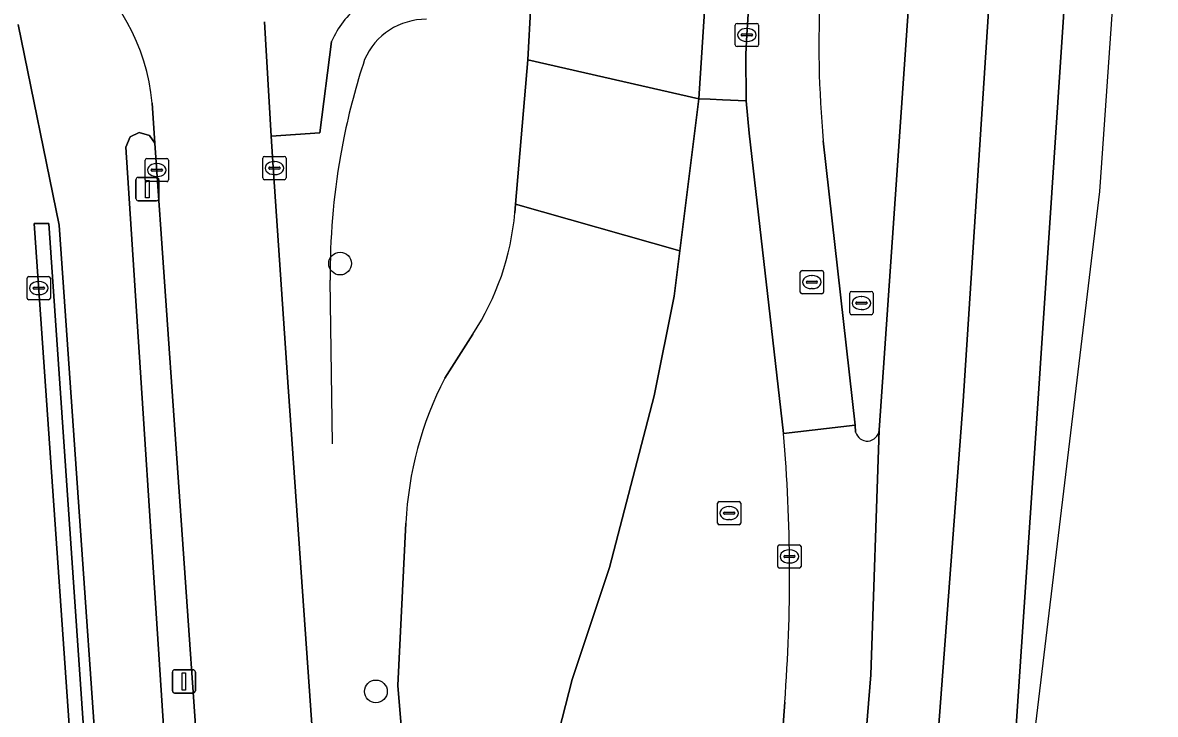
# Model space of a CAD drawing. Extents: x 161248 to 161848, y 384871 to 385383.
# Drawn here: x 161799.67 to 161848.41, y 385326.51 to 385356.27 of the extents above; entities that cross this region are included whole.
import ezdxf

# ---------------------------------------------------------------- set-up
doc = ezdxf.new("R2010")
doc.units = 0
for name, color, linetype in [('IMGEO_Berm_groen', 7, 'Continuous'), ('IMGEO_Berm_open', 7, 'Continuous'), ('IMGEO_Boom', 7, 'Continuous'), ('IMGEO_Fietspad_open', 7, 'Continuous'), ('IMGEO_Hek', 7, 'Continuous'), ('IMGEO_Kolk', 7, 'Continuous'), ('IMGEO_Lichtmast', 7, 'Continuous'), ('IMGEO_Muur', 7, 'Continuous'), ('IMGEO_Rijbaan_lokaal_open', 7, 'Continuous'), ('IMGEO_Rijbaan_regionaal_gesloten', 7, 'Continuous'), ('IMGEO_Rioolput', 7, 'Continuous'), ('IMGEO_Terreindeel_open', 7, 'Continuous'), ('IMGEO_Voetpad_open', 7, 'Continuous')]:
    doc.layers.add(name, color=color, linetype=linetype)

msp = doc.modelspace()

# ---------------------------------------------------------------- linework, layer by layer
at = {"layer": 'IMGEO_Berm_groen'}
for points in [[(161820.852, 385348.089), (161820.884, 385348.462), (161821.412, 385354.663), (161821.547, 385357.044), (161820.788, 385357.005), (161820.751, 385357.276), (161814.163, 385357.001)], [(161812.969, 385355.46), (161812.468, 385351.533), (161810.363, 385351.383), (161810.451, 385350.052), (161811.078, 385340.796), (161817.448, 385250), (161818.054, 385241.62), (161819.519, 385220.338), (161820.763, 385202.038)], [(161832.415, 385338.59), (161830.939, 385351.516), (161830.805, 385352.903), (161829.794, 385352.948), (161829.262, 385352.972), (161828.775, 385352.994), (161827.957, 385346.444), (161827.714, 385344.496), (161826.852, 385340.216), (161824.925, 385332.823), (161823.326, 385328.009), (161822.02, 385322.916), (161823.145, 385284.452), (161823.031, 385250), (161823.001, 385241.01), (161822.257, 385250), (161815.82, 385327.746), (161816.166, 385334.74)], [(161822.02, 385322.916), (161823.326, 385328.009), (161824.925, 385332.823), (161826.852, 385340.216), (161827.714, 385344.496), (161827.957, 385346.444), (161820.884, 385348.462), (161820.852, 385348.089)], [(161817.837, 385340.968), (161819.046, 385342.871)], [(161819.046, 385342.871), (161817.837, 385340.968)], [(161816.166, 385334.74), (161815.82, 385327.746), (161822.257, 385250), (161823.001, 385241.01), (161823.031, 385250), (161823.145, 385284.452), (161822.02, 385322.916)], [(161825.632, 385244.355), (161825.773, 385247.608), (161826.033, 385250), (161826.86, 385257.604), (161828.314, 385273.073), (161828.725, 385278.097), (161829.723, 385290.378), (161831.359, 385311.824), (161832.467, 385327.037)]]:
    msp.add_lwpolyline(points, dxfattribs=at)
msp.add_lwpolyline([(161828.775, 385352.994), (161821.412, 385354.663), (161820.884, 385348.462), (161827.957, 385346.444)], close=True, dxfattribs=at)
for centre, radius, start, end in [((161816.541, 385353.925), 3.888, 127.7108, 156.7506), ((161809.645, 385349.046), 11.248, 326.7005, 355.117), ((161809.645, 385349.046), 11.248, 326.7005, 355.117), ((161831.326, 385334.011), 15.178, 152.7165, 177.2455), ((161831.326, 385334.011), 15.178, 152.7165, 177.2455), ((161760.644, 385332.49), 72.03, 355.65801, 4.85776)]:
    msp.add_arc(centre, radius, start, end, dxfattribs=at)
at = {"layer": 'IMGEO_Berm_open'}
for points in [[(161836.528, 385338.731), (161837.794, 385356.966), (161837.857, 385357.892), (161837.879, 385358.218), (161837.989, 385359.837), (161838.137, 385362.021), (161838.207, 385363.042), (161838.446, 385366.578), (161838.674, 385369.936), (161838.735, 385370.829), (161839.432, 385381.161), (161839.452, 385381.464), (161839.504, 385382.247), (161839.562, 385383.109)], [(161805.369, 385351.08), (161805.133, 385351.414), (161804.687, 385351.542), (161804.294, 385351.353), (161804.115, 385350.912), (161805.94, 385322.912), (161806.008, 385321.812)], [(161834.125, 385351.188), (161835.492, 385338.948), (161835.518, 385338.649)], [(161807.239, 385324.211), (161807.138, 385325.616), (161805.369, 385351.08)]]:
    msp.add_lwpolyline(points, dxfattribs=at)
for centre, radius, start, end in [((161879.572, 385355.321), 45.635, 177.0234, 185.1966), ((161836.016, 385338.78), 0.515, 194.7445, 354.5386)]:
    msp.add_arc(centre, radius, start, end, dxfattribs=at)
at = {"layer": 'IMGEO_Boom'}
for centre in [(161813.332, 385345.903), (161814.873, 385327.495)]:
    msp.add_circle(centre, 0.489, dxfattribs=at)
at = {"layer": 'IMGEO_Fietspad_open'}
for points in [[(161799.482, 385356.188), (161801.247, 385347.561), (161808.054, 385250), (161811.014, 385207.171), (161810.795, 385201.149), (161810.725, 385197.446), (161809.973, 385187.32), (161809.023, 385177.396), (161808.364, 385173.407), (161805.798, 385165.717), (161804.851, 385161.932), (161799.416, 385136.747), (161802.317, 385136.129), (161806.85, 385157.128)], [(161806.008, 385321.812), (161805.94, 385322.912), (161804.115, 385350.912), (161804.294, 385351.353), (161804.687, 385351.542), (161805.133, 385351.414), (161805.369, 385351.08), (161805.249, 385352.81)]]:
    msp.add_lwpolyline(points, dxfattribs=at)
msp.add_arc((161796.346, 385351.966), 8.942, 5.4154, 52.2838, dxfattribs=at)
at = {"layer": 'IMGEO_Hek'}
for points in [[(161813.495, 385351.313), (161813.349, 385350.542)], [(161813.007, 385338.149), (161812.908, 385345.182)]]:
    msp.add_lwpolyline(points, dxfattribs=at)
for centre, radius, start, end in [((161817.021, 385353.544), 2.868, 89.3342, 156.6969), ((161842.19, 385345.507), 29.276, 161.7449, 168.5619), ((161842.385, 385345.455), 29.478, 170.0626, 180.5305)]:
    msp.add_arc(centre, radius, start, end, dxfattribs=at)
at = {"layer": 'IMGEO_Kolk'}
for p, q in [((161830.339, 385355.312), (161830.339, 385356.164)), ((161830.414, 385356.238), (161831.266, 385356.238)), ((161830.827, 385356.018), (161830.852, 385356.018)), ((161831.34, 385356.164), (161831.34, 385355.312)), ((161830.598, 385355.732), (161830.598, 385355.744)), ((161831.036, 385355.695), (161830.638, 385355.695)), ((161830.641, 385355.781), (161831.039, 385355.781)), ((161831.082, 385355.744), (161831.082, 385355.732)), ((161831.266, 385355.238), (161830.414, 385355.238)), ((161830.85, 385355.458), (161830.825, 385355.458)), ((161804.945, 385349.501), (161804.945, 385350.353)), ((161805.02, 385350.427), (161805.872, 385350.427)), ((161805.433, 385350.207), (161805.458, 385350.207)), ((161805.946, 385350.353), (161805.946, 385349.501)), ((161810.007, 385349.586), (161810.007, 385350.438)), ((161810.082, 385350.512), (161810.934, 385350.512)), ((161810.495, 385350.292), (161810.52, 385350.292)), ((161811.008, 385350.438), (161811.008, 385349.586)), ((161805.204, 385349.921), (161805.204, 385349.933)), ((161805.642, 385349.884), (161805.244, 385349.884)), ((161805.247, 385349.97), (161805.645, 385349.97)), ((161805.688, 385349.933), (161805.688, 385349.921)), ((161810.266, 385350.006), (161810.266, 385350.018)), ((161810.704, 385349.969), (161810.306, 385349.969)), ((161810.309, 385350.055), (161810.707, 385350.055)), ((161810.518, 385349.732), (161810.493, 385349.732)), ((161810.75, 385350.018), (161810.75, 385350.006)), ((161805.872, 385349.427), (161805.02, 385349.427)), ((161805.456, 385349.647), (161805.431, 385349.647)), ((161810.934, 385349.512), (161810.082, 385349.512)), ((161799.941, 385345.347), (161800.793, 385345.347)), ((161799.866, 385344.421), (161799.866, 385345.273)), ((161800.125, 385344.841), (161800.125, 385344.853)), ((161800.563, 385344.804), (161800.165, 385344.804)), ((161800.168, 385344.89), (161800.566, 385344.89)), ((161800.354, 385345.127), (161800.379, 385345.127)), ((161800.609, 385344.853), (161800.609, 385344.841)), ((161800.867, 385345.273), (161800.867, 385344.421)), ((161800.793, 385344.347), (161799.941, 385344.347)), ((161800.377, 385344.567), (161800.352, 385344.567)), ((161832.167, 385332.875), (161832.167, 385333.727)), ((161832.242, 385333.801), (161833.094, 385333.801)), ((161833.168, 385333.727), (161833.168, 385332.875)), ((161832.426, 385333.295), (161832.426, 385333.307)), ((161832.864, 385333.258), (161832.466, 385333.258)), ((161832.469, 385333.344), (161832.867, 385333.344)), ((161832.655, 385333.581), (161832.68, 385333.581)), ((161832.91, 385333.307), (161832.91, 385333.295)), ((161833.094, 385332.801), (161832.242, 385332.801)), ((161832.678, 385333.021), (161832.653, 385333.021))]:
    msp.add_line(p, q, dxfattribs=at)
for points in [[(161830.339, 385355.312), (161830.339, 385356.164)], [(161830.414, 385356.238), (161831.266, 385356.238)], [(161831.34, 385356.164), (161831.34, 385355.312)], [(161831.266, 385355.238), (161830.414, 385355.238)], [(161804.945, 385349.501), (161804.945, 385350.353)], [(161805.02, 385350.427), (161805.872, 385350.427)], [(161805.946, 385350.353), (161805.946, 385349.501)], [(161810.007, 385349.586), (161810.007, 385350.438)], [(161810.082, 385350.512), (161810.934, 385350.512)], [(161811.008, 385350.438), (161811.008, 385349.586)], [(161805.872, 385349.427), (161805.02, 385349.427)], [(161810.934, 385349.512), (161810.082, 385349.512)], [(161799.941, 385345.347), (161800.793, 385345.347)], [(161799.866, 385344.421), (161799.866, 385345.273)], [(161800.867, 385345.273), (161800.867, 385344.421)], [(161800.793, 385344.347), (161799.941, 385344.347)], [(161832.167, 385332.875), (161832.167, 385333.727)], [(161832.242, 385333.801), (161833.094, 385333.801)], [(161833.168, 385333.727), (161833.168, 385332.875)], [(161833.094, 385332.801), (161832.242, 385332.801)]]:
    msp.add_lwpolyline(points, dxfattribs=at)
for centre, radius, start, end in [((161830.416, 385356.162), 0.0765, 91.552, 178.448), ((161830.416, 385356.162), 0.0765, 91.552, 178.448), ((161831.264, 385356.162), 0.0765, 1.552, 88.448), ((161831.264, 385356.162), 0.0765, 1.552, 88.448), ((161830.638, 385355.741), 0.0403, 85.8775, 175.7526), ((161830.635, 385355.731), 0.0366, 178.938, 274.7102), ((161831.039, 385355.738), 0.043, 264.8664, 352.4533), ((161831.043, 385355.743), 0.0386, 1.7309, 96.639), ((161830.416, 385355.314), 0.0765, 181.552, 268.448), ((161830.416, 385355.314), 0.0765, 181.552, 268.448), ((161831.264, 385355.314), 0.0765, 271.552, 358.448), ((161831.264, 385355.314), 0.0765, 271.552, 358.448), ((161805.022, 385350.351), 0.0765, 91.552, 178.448), ((161805.022, 385350.351), 0.0765, 91.552, 178.448), ((161805.87, 385350.351), 0.0765, 1.552, 88.448), ((161805.87, 385350.351), 0.0765, 1.552, 88.448), ((161810.084, 385350.436), 0.0765, 91.552, 178.448), ((161810.084, 385350.436), 0.0765, 91.552, 178.448), ((161810.932, 385350.436), 0.0765, 1.552, 88.448), ((161810.932, 385350.436), 0.0765, 1.552, 88.448), ((161805.244, 385349.93), 0.0403, 85.8775, 175.7526), ((161805.241, 385349.92), 0.0366, 178.938, 274.7102), ((161805.645, 385349.927), 0.043, 264.8664, 352.4533), ((161805.649, 385349.932), 0.0386, 1.7309, 96.639), ((161810.306, 385350.015), 0.0403, 85.8775, 175.7526), ((161810.303, 385350.005), 0.0366, 178.938, 274.7102), ((161810.707, 385350.012), 0.043, 264.8664, 352.4533), ((161810.711, 385350.017), 0.0386, 1.7309, 96.639), ((161805.022, 385349.503), 0.0765, 181.552, 268.448), ((161805.022, 385349.503), 0.0765, 181.552, 268.448), ((161805.87, 385349.503), 0.0765, 271.552, 358.448), ((161805.87, 385349.503), 0.0765, 271.552, 358.448), ((161810.084, 385349.588), 0.0765, 181.552, 268.448), ((161810.084, 385349.588), 0.0765, 181.552, 268.448), ((161810.932, 385349.588), 0.0765, 271.552, 358.448), ((161810.932, 385349.588), 0.0765, 271.552, 358.448), ((161799.943, 385345.271), 0.0765, 91.552, 178.448), ((161799.943, 385345.271), 0.0765, 91.552, 178.448), ((161800.791, 385345.271), 0.0765, 1.552, 88.448), ((161800.791, 385345.271), 0.0765, 1.552, 88.448), ((161800.165, 385344.85), 0.0403, 85.8775, 175.7526), ((161800.162, 385344.84), 0.0366, 178.938, 274.7102), ((161800.566, 385344.847), 0.043, 264.8664, 352.4533), ((161800.57, 385344.852), 0.0386, 1.7309, 96.639), ((161799.943, 385344.423), 0.0765, 181.552, 268.448), ((161799.943, 385344.423), 0.0765, 181.552, 268.448), ((161800.791, 385344.423), 0.0765, 271.552, 358.448), ((161800.791, 385344.423), 0.0765, 271.552, 358.448), ((161832.244, 385333.725), 0.0765, 91.552, 178.448), ((161832.244, 385333.725), 0.0765, 91.552, 178.448), ((161833.092, 385333.725), 0.0765, 1.552, 88.448), ((161833.092, 385333.725), 0.0765, 1.552, 88.448), ((161832.466, 385333.304), 0.0403, 85.8775, 175.7526), ((161832.463, 385333.294), 0.0366, 178.938, 274.7102), ((161832.867, 385333.301), 0.043, 264.8664, 352.4533), ((161832.871, 385333.306), 0.0386, 1.7309, 96.639), ((161832.244, 385332.877), 0.0765, 181.552, 268.448), ((161832.244, 385332.877), 0.0765, 181.552, 268.448), ((161833.092, 385332.877), 0.0765, 271.552, 358.448), ((161833.092, 385332.877), 0.0765, 271.552, 358.448)]:
    msp.add_arc(centre, radius, start, end, dxfattribs=at)
for centre, major_axis, ratio, start_param, end_param in [((161830.826, 385355.738), (-0.387, 0.002), 0.722429, 4.712389, 7.853982), ((161830.851, 385355.738), (-0.39, 0.002), 0.717154, 1.570796, 4.712389), ((161805.432, 385349.927), (-0.387, 0.002), 0.722429, 4.712389, 7.853982), ((161805.457, 385349.927), (-0.39, 0.002), 0.717154, 1.570796, 4.712389), ((161810.494, 385350.012), (-0.387, 0.002), 0.722429, 4.712389, 7.853982), ((161810.519, 385350.012), (-0.39, 0.002), 0.717154, 1.570796, 4.712389), ((161800.353, 385344.847), (-0.387, 0.002), 0.722429, 4.712389, 7.853982), ((161800.378, 385344.847), (-0.39, 0.002), 0.717154, 1.570796, 4.712389), ((161832.654, 385333.301), (-0.387, 0.002), 0.722429, 4.712389, 7.853982), ((161832.679, 385333.301), (-0.39, 0.002), 0.717154, 1.570796, 4.712389)]:
    msp.add_ellipse(centre, major_axis=major_axis, ratio=ratio, start_param=start_param, end_param=end_param, dxfattribs=at)
at = {"layer": 'IMGEO_Lichtmast'}
for p, q in [((161804.547, 385348.709), (161804.547, 385349.509)), ((161804.547, 385349.509), (161804.547, 385348.709)), ((161804.647, 385349.609), (161805.437, 385349.609)), ((161805.437, 385349.609), (161804.647, 385349.609)), ((161805.537, 385349.509), (161805.537, 385348.709)), ((161805.537, 385348.709), (161805.537, 385349.509)), ((161805.437, 385348.609), (161804.647, 385348.609)), ((161804.647, 385348.609), (161805.437, 385348.609)), ((161806.115, 385327.526), (161806.115, 385328.326)), ((161806.115, 385328.326), (161806.115, 385327.526)), ((161806.215, 385328.426), (161807.005, 385328.426)), ((161807.005, 385328.426), (161806.215, 385328.426)), ((161807.105, 385328.326), (161807.105, 385327.526)), ((161807.105, 385327.526), (161807.105, 385328.326)), ((161807.005, 385327.426), (161806.215, 385327.426)), ((161806.215, 385327.426), (161807.005, 385327.426))]:
    msp.add_line(p, q, dxfattribs=at)
for points in [[(161804.967, 385349.484), (161805.117, 385349.484), (161805.117, 385348.734), (161804.967, 385348.734), (161804.967, 385349.484)], [(161806.535, 385328.301), (161806.685, 385328.301), (161806.685, 385327.551), (161806.535, 385327.551), (161806.535, 385328.301)]]:
    msp.add_lwpolyline(points, dxfattribs=at)
for centre, start, end in [((161804.647, 385349.509), 90, 180), ((161804.647, 385349.509), 90, 180), ((161805.437, 385349.509), 0, 90), ((161805.437, 385349.509), 360, 90), ((161804.647, 385348.709), 180, 270), ((161804.647, 385348.709), 180, 270), ((161805.437, 385348.709), 270, 0), ((161805.437, 385348.709), 270, 0), ((161806.215, 385328.326), 90, 180), ((161806.215, 385328.326), 90, 180), ((161807.005, 385328.326), 0, 90), ((161807.005, 385328.326), 360, 90), ((161806.215, 385327.526), 180, 270), ((161806.215, 385327.526), 180, 270), ((161807.005, 385327.526), 270, 0), ((161807.005, 385327.526), 270, 0)]:
    msp.add_arc(centre, 0.1, start, end, dxfattribs=at)
at = {"layer": 'IMGEO_Muur'}
msp.add_lwpolyline([(161809.266, 385191.488), (161808.119, 385177.946), (161808.589, 385177.868), (161809.778, 385192.126), (161810.465, 385207.275), (161807.52, 385250), (161800.798, 385347.634), (161800.175, 385347.621), (161806.977, 385250), (161809.957, 385207.224)], close=True, dxfattribs=at)
at = {"layer": 'IMGEO_Rijbaan_lokaal_open'}
msp.add_lwpolyline([(161835.718, 385382.998), (161832.509, 385382.906), (161832.439, 385381.868), (161832.388, 385381.111), (161832.368, 385380.807), (161832.059, 385376.203), (161831.736, 385370.773), (161831.718, 385370.476), (161831.665, 385369.572), (161831.469, 385366.284), (161831.255, 385362.69), (161831.194, 385361.662), (161831.064, 385359.484), (161830.948, 385357.532), (161830.841, 385355.738), (161830.796, 385354.908), (161830.805, 385352.903), (161830.939, 385351.516), (161832.415, 385338.59), (161835.492, 385338.948), (161834.125, 385351.188)], dxfattribs=at)
msp.add_arc((161879.572, 385355.321), 45.635, 177.0234, 185.1966, dxfattribs=at)
at = {"layer": 'IMGEO_Rijbaan_regionaal_gesloten'}
msp.add_lwpolyline([(161844.731, 385383.258), (161843.005, 385383.208), (161841.331, 385358.305), (161840.149, 385339.983), (161835.302, 385275.534), (161832.26, 385245.433), (161832.129, 385244.136), (161827.354, 385207.649), (161824.158, 385190.185), (161821.142, 385173.699), (161813.159, 385133.822), (161815.133, 385133.402), (161827.022, 385190.904), (161841.361, 385310.203), (161843.332, 385339.452), (161844.588, 385358.474), (161846.294, 385383.303)], close=True, dxfattribs=at)
for points in [[(161846.294, 385383.303), (161844.588, 385358.474), (161843.332, 385339.452), (161841.361, 385310.203), (161846.025, 385349.007), (161848.414, 385383.364), (161846.294, 385383.303)], [(161835.302, 385275.534), (161840.149, 385339.983), (161841.331, 385358.305), (161843.005, 385383.208), (161839.562, 385383.109), (161839.504, 385382.247), (161839.452, 385381.464), (161839.432, 385381.161), (161838.735, 385370.829), (161838.674, 385369.936), (161838.446, 385366.578), (161838.207, 385363.042), (161838.137, 385362.021), (161837.989, 385359.837), (161837.879, 385358.218), (161837.857, 385357.892), (161837.794, 385356.966), (161836.528, 385338.731), (161836.173, 385328.205), (161830.26, 385255.555)], [(161820.763, 385202.038), (161819.519, 385220.338), (161818.054, 385241.62), (161817.448, 385250), (161811.078, 385340.796), (161810.451, 385350.052), (161810.363, 385351.383), (161810.086, 385356.298)], [(161805.249, 385352.81), (161805.369, 385351.08), (161807.138, 385325.616), (161807.239, 385324.211), (161807.935, 385314.055), (161807.968, 385313.899), (161808.13, 385311.584), (161815.94, 385200.171)], [(161835.518, 385338.649), (161835.492, 385338.948), (161832.415, 385338.59)], [(161832.467, 385327.037), (161831.359, 385311.824), (161829.723, 385290.378), (161828.725, 385278.097), (161828.314, 385273.073), (161826.86, 385257.604), (161826.033, 385250), (161825.773, 385247.608), (161825.632, 385244.355), (161824.63, 385221.78), (161824.131, 385211.474), (161825.195, 385215.738), (161830.26, 385255.555), (161836.173, 385328.205), (161836.528, 385338.731)]]:
    msp.add_lwpolyline(points, dxfattribs=at)
for centre, radius, start, end in [((161796.346, 385351.966), 8.942, 5.4154, 52.2838), ((161760.644, 385332.49), 72.03, 355.65801, 4.85776), ((161836.016, 385338.78), 0.515, 194.7445, 354.5386)]:
    msp.add_arc(centre, radius, start, end, dxfattribs=at)
at = {"layer": 'IMGEO_Rioolput'}
for p, q in [((161833.135, 385344.678), (161833.135, 385345.53)), ((161833.21, 385345.604), (161834.062, 385345.604)), ((161833.623, 385345.384), (161833.648, 385345.384)), ((161834.136, 385345.53), (161834.136, 385344.678)), ((161833.394, 385345.098), (161833.394, 385345.11)), ((161833.832, 385345.061), (161833.434, 385345.061)), ((161833.437, 385345.147), (161833.835, 385345.147)), ((161833.646, 385344.824), (161833.621, 385344.824)), ((161833.878, 385345.11), (161833.878, 385345.098)), ((161834.062, 385344.604), (161833.21, 385344.604)), ((161835.265, 385343.778), (161835.265, 385344.63)), ((161835.34, 385344.704), (161836.192, 385344.704)), ((161835.753, 385344.484), (161835.778, 385344.484)), ((161836.266, 385344.63), (161836.266, 385343.778)), ((161835.524, 385344.198), (161835.524, 385344.21)), ((161835.962, 385344.161), (161835.564, 385344.161)), ((161835.567, 385344.247), (161835.965, 385344.247)), ((161835.776, 385343.924), (161835.751, 385343.924)), ((161836.008, 385344.21), (161836.008, 385344.198)), ((161836.192, 385343.704), (161835.34, 385343.704)), ((161829.573, 385334.74), (161829.573, 385335.592)), ((161829.648, 385335.666), (161830.5, 385335.666)), ((161830.574, 385335.592), (161830.574, 385334.74)), ((161829.832, 385335.16), (161829.832, 385335.172)), ((161830.27, 385335.123), (161829.872, 385335.123)), ((161829.875, 385335.209), (161830.273, 385335.209)), ((161830.061, 385335.446), (161830.086, 385335.446)), ((161830.316, 385335.172), (161830.316, 385335.16)), ((161830.5, 385334.666), (161829.648, 385334.666)), ((161830.084, 385334.886), (161830.059, 385334.886))]:
    msp.add_line(p, q, dxfattribs=at)
for points in [[(161833.135, 385344.678), (161833.135, 385345.53)], [(161833.21, 385345.604), (161834.062, 385345.604)], [(161834.136, 385345.53), (161834.136, 385344.678)], [(161834.062, 385344.604), (161833.21, 385344.604)], [(161835.265, 385343.778), (161835.265, 385344.63)], [(161835.34, 385344.704), (161836.192, 385344.704)], [(161836.266, 385344.63), (161836.266, 385343.778)], [(161836.192, 385343.704), (161835.34, 385343.704)], [(161829.573, 385334.74), (161829.573, 385335.592)], [(161829.648, 385335.666), (161830.5, 385335.666)], [(161830.574, 385335.592), (161830.574, 385334.74)], [(161830.5, 385334.666), (161829.648, 385334.666)]]:
    msp.add_lwpolyline(points, dxfattribs=at)
for centre, radius, start, end in [((161833.212, 385345.528), 0.0765, 91.552, 178.448), ((161833.212, 385345.528), 0.0765, 91.552, 178.448), ((161834.06, 385345.528), 0.0765, 1.552, 88.448), ((161834.06, 385345.528), 0.0765, 1.552, 88.448), ((161833.434, 385345.107), 0.0403, 85.8775, 175.7526), ((161833.431, 385345.097), 0.0366, 178.938, 274.7102), ((161833.835, 385345.104), 0.043, 264.8664, 352.4533), ((161833.839, 385345.109), 0.0386, 1.7309, 96.639), ((161833.212, 385344.68), 0.0765, 181.552, 268.448), ((161833.212, 385344.68), 0.0765, 181.552, 268.448), ((161834.06, 385344.68), 0.0765, 271.552, 358.448), ((161834.06, 385344.68), 0.0765, 271.552, 358.448), ((161835.342, 385344.628), 0.0765, 91.552, 178.448), ((161835.342, 385344.628), 0.0765, 91.552, 178.448), ((161836.19, 385344.628), 0.0765, 1.552, 88.448), ((161836.19, 385344.628), 0.0765, 1.552, 88.448), ((161835.564, 385344.207), 0.0403, 85.8775, 175.7526), ((161835.561, 385344.197), 0.0366, 178.938, 274.7102), ((161835.965, 385344.204), 0.043, 264.8664, 352.4533), ((161835.969, 385344.209), 0.0386, 1.7309, 96.639), ((161835.342, 385343.78), 0.0765, 181.552, 268.448), ((161835.342, 385343.78), 0.0765, 181.552, 268.448), ((161836.19, 385343.78), 0.0765, 271.552, 358.448), ((161836.19, 385343.78), 0.0765, 271.552, 358.448), ((161829.65, 385335.59), 0.0765, 91.552, 178.448), ((161829.65, 385335.59), 0.0765, 91.552, 178.448), ((161830.498, 385335.59), 0.0765, 1.552, 88.448), ((161830.498, 385335.59), 0.0765, 1.552, 88.448), ((161829.872, 385335.169), 0.0403, 85.8775, 175.7526), ((161829.869, 385335.159), 0.0366, 178.938, 274.7102), ((161830.273, 385335.166), 0.043, 264.8664, 352.4533), ((161830.277, 385335.171), 0.0386, 1.7309, 96.639), ((161829.65, 385334.742), 0.0765, 181.552, 268.448), ((161829.65, 385334.742), 0.0765, 181.552, 268.448), ((161830.498, 385334.742), 0.0765, 271.552, 358.448), ((161830.498, 385334.742), 0.0765, 271.552, 358.448)]:
    msp.add_arc(centre, radius, start, end, dxfattribs=at)
for centre, major_axis, ratio, start_param, end_param in [((161833.622, 385345.104), (-0.387, 0.002), 0.722429, 4.712389, 7.853982), ((161833.647, 385345.104), (-0.39, 0.002), 0.717154, 1.570796, 4.712389), ((161835.752, 385344.204), (-0.387, 0.002), 0.722429, 4.712389, 7.853982), ((161835.777, 385344.204), (-0.39, 0.002), 0.717154, 1.570796, 4.712389), ((161830.06, 385335.166), (-0.387, 0.002), 0.722429, 4.712389, 7.853982), ((161830.085, 385335.166), (-0.39, 0.002), 0.717154, 1.570796, 4.712389)]:
    msp.add_ellipse(centre, major_axis=major_axis, ratio=ratio, start_param=start_param, end_param=end_param, dxfattribs=at)
at = {"layer": 'IMGEO_Terreindeel_open'}
msp.add_lwpolyline([(161821.547, 385357.044), (161821.412, 385354.663), (161828.775, 385352.994), (161829.055, 385357.434)], dxfattribs=at)
at = {"layer": 'IMGEO_Voetpad_open'}
for points in [[(161829.055, 385357.434), (161828.775, 385352.994), (161829.262, 385352.972), (161829.794, 385352.948), (161830.805, 385352.903), (161830.796, 385354.908), (161830.841, 385355.738), (161830.948, 385357.532)], [(161799.416, 385136.747), (161804.851, 385161.932), (161805.798, 385165.717), (161808.364, 385173.407), (161809.023, 385177.396), (161809.973, 385187.32), (161810.725, 385197.446), (161810.795, 385201.149), (161811.014, 385207.171), (161808.054, 385250), (161801.247, 385347.561), (161799.482, 385356.188)], [(161810.086, 385356.298), (161810.363, 385351.383), (161812.468, 385351.533), (161812.969, 385355.46)], [(161809.266, 385191.488), (161809.957, 385207.224), (161806.977, 385250), (161800.175, 385347.621), (161800.798, 385347.634), (161807.52, 385250), (161810.465, 385207.275), (161809.778, 385192.126)]]:
    msp.add_lwpolyline(points, dxfattribs=at)
msp.add_arc((161816.541, 385353.925), 3.888, 127.7108, 156.7506, dxfattribs=at)

doc.saveas('drawing.dxf')
